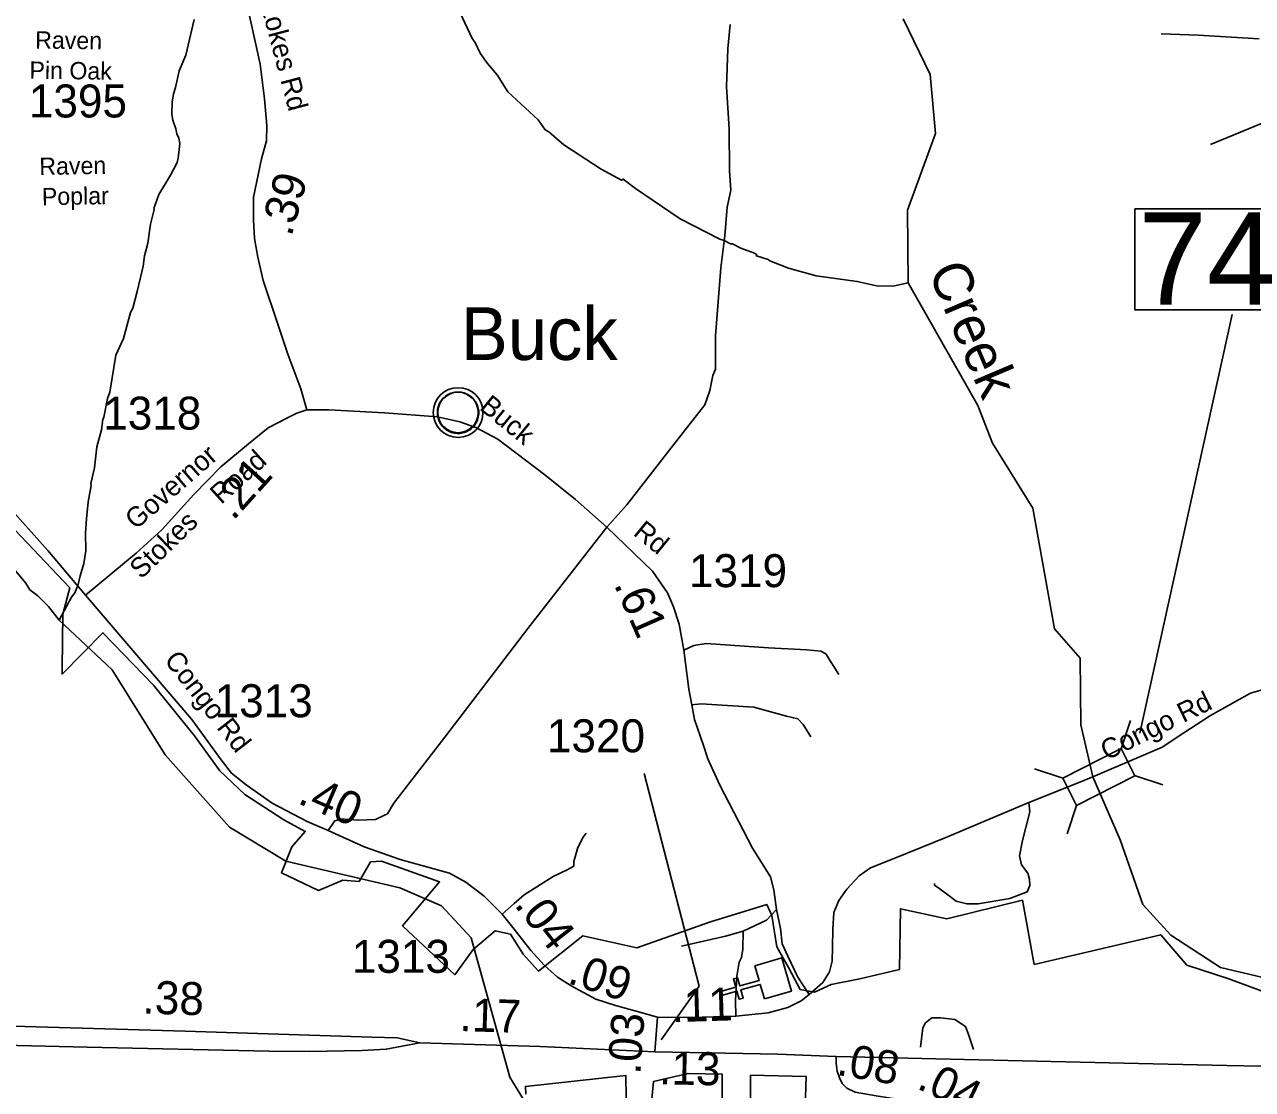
# Model space of a CAD drawing. Extents: x 1248224 to 1454986, y 825081 to 985870.
# Drawn here: x 1341654 to 1346308, y 880591 to 884627 of the extents above; entities that cross this region are included whole.
import ezdxf

# ---------------------------------------------------------------- set-up
doc = ezdxf.new("R2010")
doc.units = 0
for name, color, linetype in [('Exist Boundary Political City Limit New', 7, 'Continuous'), ('Exist Civil Demographics Community CELL', 7, 'Continuous'), ('Exist Civil Demographics Community Label', 7, 'Continuous'), ('Exist Cultural Church CELL', 7, 'Continuous'), ('Exist Hydrographic Creek Single Shore', 7, 'Continuous'), ('Exist Hydrographic Creek Single Shore Label', 7, 'Continuous'), ('Exist Hydrographic Misc Water Feature', 7, 'Continuous'), ('Exist Road Non-System Type 51', 7, 'Continuous'), ('Exist Road Primary NC Structure Standard Bridge Number Label', 7, 'Continuous'), ('Exist Road Primary US Divided Attributed', 7, 'Continuous'), ('Exist Road Primary US Mileage Hundredths English Label', 7, 'Continuous'), ('Exist Road Primary US UnDivided 4 Lane Attributed', 7, 'Continuous'), ('Exist Road Secondary Mileage Hundredths English Label', 7, 'Continuous'), ('Exist Road Secondary Structure Standard Bridge CELL', 7, 'Continuous'), ('Exist Road Secondary Structure Standard Bridge Number Label', 7, 'Continuous'), ('Exist Road Secondary Type 51 Attributed', 7, 'Continuous'), ('Exist Road Secondary Type 51 Label', 7, 'Continuous'), ('Exist Road Secondary Type 51 Number Label', 7, 'Continuous'), ('Map Preparation Boundary City Limit Buffer Line', 7, 'Continuous')]:
    doc.layers.add(name, color=color, linetype=linetype)

msp = doc.modelspace()

# ---------------------------------------------------------------- linework, layer by layer
at = {"layer": 'Exist Boundary Political City Limit New'}
for points in [[(1341128, 883226.5), (1341825.7, 882492), (1341798.7, 882392.1), (1341796.1, 882187.7), (1341796.1, 882165.6), (1341951, 882322.3), (1342142.8, 882123), (1342297.7, 881931), (1342393.6, 881798.2), (1342489.5, 881709.6), (1342637, 881613.6), (1342718.1, 881569.4), (1342667.1, 881510.9), (1342627.7, 881412.6), (1342768.2, 881345.4), (1342860.8, 881383.8), (1342922.1, 881379.9), (1342965.5, 881453.8), (1343006.4, 881456.8), (1343227.2, 881377.8), (1343086.7, 881211.5), (1343284.7, 881026.1), (1343355, 881122), (1343438, 881192.4), (1343495.5, 881179.6), (1343544.2, 881103.7), (1343601.7, 881039.7), (1343770.2, 881173.2)], [(1343770.2, 881173.2), (1343974.6, 881128.4), (1344250.1, 881225.1), (1344467.3, 881292.3), (1344486.5, 881250.1), (1344506.1, 881132), (1344549.5, 881053.5), (1344593.7, 880969.9), (1344647.8, 880960), (1344711.7, 880989.5), (1344820.4, 881010.9), (1344970.5, 881046.1), (1344973.7, 881276.3), (1345149.4, 881237.9), (1345436.8, 881308.2), (1345481.5, 881065.3), (1345960.6, 881177.2), (1346059.7, 881062.1), (1346218.4, 881010.9), (1346512.3, 880902.3)], [(1343934.8, 880557.9), (1343933.2, 880644.2), (1343552.3, 880602.6), (1343553.9, 880573.8)], [(1344298.6, 880535.5), (1344298.5, 880648.5), (1344169.1, 880651.7), (1344038.1, 880621.7), (1344032.2, 880554.7)], [(1344612.3, 880520.9), (1344616.8, 880640.9), (1344405.8, 880645.8), (1344405.6, 880537.1)]]:
    msp.add_lwpolyline(points, dxfattribs=at)
at = {"layer": 'Exist Civil Demographics Community CELL'}
msp.add_lwpolyline([(1343219.6, 883169.1), (1343220.6, 883174.6), (1343222.4, 883181.2), (1343225.3, 883188.4), (1343228.2, 883194.2), (1343231.6, 883199.9), (1343235.3, 883205), (1343239.3, 883209.4), (1343243.9, 883214), (1343249.4, 883218.6), (1343254.9, 883222.2), (1343259.7, 883225.1), (1343264.8, 883227.5), (1343270.2, 883229.8), (1343275.9, 883231.7), (1343280.2, 883232.8), (1343285.1, 883233.5), (1343289.2, 883234.3), (1343295.6, 883234.5), (1343300, 883234.4), (1343305.7, 883234.2), (1343310.6, 883233.4), (1343315.5, 883232.5), (1343320.5, 883231), (1343325.6, 883229.1), (1343332.3, 883226.2), (1343338.6, 883222.7), (1343343.6, 883219.1), (1343348.8, 883215.1), (1343352.1, 883212), (1343356.2, 883207.6), (1343360.1, 883202.9), (1343363.2, 883198.3), (1343366.3, 883193.3), (1343368.7, 883188.2), (1343370.8, 883183.1), (1343372.3, 883178.1), (1343373.6, 883173.5), (1343374.7, 883167.5), (1343375.3, 883162.8), (1343375.6, 883156.8), (1343375.4, 883151), (1343374.8, 883145.3), (1343373.9, 883139.8), (1343372.3, 883133.7), (1343370.4, 883127.8), (1343368.1, 883122.8), (1343364.9, 883116.8), (1343361.6, 883111.4), (1343358.2, 883106.8), (1343354, 883102), (1343348.7, 883097), (1343343.7, 883092.9), (1343338.7, 883089.5), (1343334.3, 883087), (1343327.5, 883083.7), (1343320.4, 883081), (1343314.4, 883079.6), (1343307.8, 883078.3), (1343303.4, 883077.8), (1343298.9, 883077.5), (1343293.3, 883077.5), (1343289, 883077.9), (1343283.4, 883078.7), (1343277.5, 883080), (1343272.9, 883081.3), (1343267.7, 883083.2), (1343263.1, 883085.2), (1343259.2, 883087.4), (1343252.4, 883091.5), (1343246.8, 883095.7), (1343241.9, 883100.2), (1343237.5, 883105.1), (1343234.3, 883109), (1343231.3, 883113.2), (1343227.2, 883120.3), (1343225.5, 883123.9), (1343223.8, 883127.9), (1343221.2, 883136.1), (1343219.6, 883143.1), (1343219, 883148.3), (1343218.6, 883154.6), (1343218.6, 883159.3), (1343219.1, 883165.8)], close=True, dxfattribs=at)
for centre, radius in [((1343297.3, 883156.6), 94.3), ((1343297, 883156.9), 76.7)]:
    msp.add_circle(centre, radius, dxfattribs=at)
at = {"layer": 'Exist Cultural Church CELL'}
msp.add_lwpolyline([(1344458.4, 880934.5), (1344442.6, 880989.2), (1344369.4, 880968.3), (1344378.2, 880937.5), (1344362.9, 880933.2), (1344354.1, 880963.9), (1344296.2, 880947.4), (1344291.8, 880962.8), (1344349.7, 880979.3), (1344340.9, 881010.1), (1344356.2, 881014.5), (1344365, 880983.7), (1344438.2, 881004.7), (1344422.5, 881060.1), (1344524.8, 881089.4), (1344560.7, 880963.8)], close=True, dxfattribs=at)
at = {"layer": 'Exist Hydrographic Creek Single Shore'}
for points in [[(1345657.8, 881973.1), (1345655.9, 882226.3), (1345557.9, 882336.7), (1345475.9, 882794.5), (1345322.8, 883040.6), (1345267.9, 883182.9), (1345002.8, 883647.8), (1345000.9, 883923.6), (1345106.8, 884213.7), (1345086.8, 884437.3), (1344983.9, 884649.4)], [(1345703.7, 881775.9), (1345657.8, 881973.1)], [(1346833.4, 880700.3), (1346790.8, 880745.3), (1346684.3, 880869.9), (1346492.7, 880981), (1346187.9, 881053.5), (1345998.9, 881175.4), (1345892.9, 881292.5), (1345807, 881537.2), (1345703.7, 881775.9)]]:
    msp.add_lwpolyline(points, dxfattribs=at)
at = {"layer": 'Exist Hydrographic Misc Water Feature'}
for points in [[(1343304.8, 884671.9), (1343350.7, 884574.8), (1343362.4, 884558.6), (1343381.4, 884518.1), (1343408.6, 884479.5), (1343445.6, 884436.7), (1343486.2, 884371.7), (1343600.5, 884266.5), (1343627.1, 884228.5), (1343640.8, 884220.1), (1343697.7, 884170.9), (1343839.7, 884079.7), (1343916.8, 884037.8), (1343922.9, 884041.7), (1343969.7, 884005.4), (1344139.6, 883890.8), (1344289.9, 883813.3), (1344305.8, 883809), (1344329.5, 883796.4), (1344337.5, 883796.3), (1344369.2, 883779.6), (1344420.7, 883760.4), (1344428.6, 883756.2), (1344428.4, 883750.1), (1344472.2, 883737.1), (1344478.4, 883732), (1344549.5, 883704.4), (1344654.8, 883675), (1344810.3, 883653.5), (1344890, 883635.6), (1344951.3, 883636.8), (1345002.8, 883647.8)], [(1342296.3, 884646.8), (1342265.2, 884511.6), (1342239.9, 884452.1), (1342226.5, 884388.5), (1342218, 884364.7), (1342213.2, 884332.8), (1342212.2, 884286.8), (1342215.8, 884264.7), (1342227.1, 884232.4), (1342230.6, 884212.4), (1342238.3, 884196.2), (1342241.9, 884176.1), (1342236.5, 884120.3), (1342232.2, 884104.4), (1342207.2, 884056.9), (1342163.2, 883982.6), (1342144.4, 883930.4), (1342145.6, 883925.7), (1342131, 883870.6), (1342121.5, 883798.8), (1342108.4, 883751.2), (1342103.5, 883711.3), (1342081.4, 883615.8), (1342064, 883552.2), (1342055.7, 883536.4), (1342029.4, 883437), (1342000, 883373.7), (1341976.9, 883234.2), (1341968.4, 883210.3), (1341954.8, 883138.7), (1341950.7, 883130.8), (1341945.8, 883090.9), (1341928.3, 883027.3), (1341918.6, 882947.6), (1341905.3, 882887.8), (1341906.4, 882880.5), (1341894.6, 882818.6), (1341888.9, 882753.3), (1341885.1, 882700.3), (1341885.6, 882632.3), (1341878.5, 882584.4), (1341864.9, 882537.5), (1341856.8, 882505), (1341844.1, 882473.2), (1341831.8, 882457.5), (1341785.1, 882369.3)], [(1341594.6, 882586.9), (1341658.9, 882509.5), (1341674.3, 882485.1), (1341703.8, 882462.4), (1341744.9, 882421.5), (1341785.1, 882369.3)], [(1345768, 875592.7), (1345866, 876240.8), (1345930, 876498.8), (1346022, 877261.8), (1345951.9, 877516.1), (1345878.9, 877593), (1345581.9, 877750), (1345426, 877877.9), (1345097, 878436.1), (1344993.9, 878677.7), (1344437.9, 879201), (1344315.9, 879334.8), (1344183.9, 879747.8), (1344062.9, 879940.6), (1343590.9, 880478.7), (1343493.9, 880638.2), (1343346.8, 881166.3), (1343233.9, 881286.9), (1343075.9, 881355.7), (1342644.8, 881456.3), (1342430.9, 881585.3), (1342186.9, 881859.4), (1341985.8, 882181.8), (1341785.1, 882369.3)]]:
    msp.add_lwpolyline(points, dxfattribs=at)
at = {"layer": 'Exist Road Non-System Type 51'}
msp.add_line((1344623.9, 880961.9), (1344623.9, 880959.9), dxfattribs=at)
for points in [[(1344329.2, 884627.2), (1344319.7, 884534.9), (1344315, 884390.5), (1344324.5, 884231.9), (1344326.7, 884072.3), (1344331.5, 883999), (1344317.3, 883935.1), (1344307.8, 883826.2), (1344293.6, 883705.5), (1344272.4, 883447.5), (1344272.4, 883320.9), (1344263, 883297.3), (1344251.1, 883240.5), (1344232.2, 883186), (1344104.5, 883022.7), (1344007.5, 882897.3), (1343936.6, 882807.4), (1343860.9, 882722.2)], [(1346334.3, 884572.7), (1346102.5, 884586.9), (1345963, 884591.6)], [(1346149.8, 884172.7), (1346379.2, 884267.4), (1346433.6, 884276.9), (1346525.9, 884286.3), (1346613.4, 884286.3), (1346707, 884274.2)], [(1343860.9, 882722.2), (1343561.2, 882337.9), (1343246.7, 881926.1), (1343053.2, 881676.1), (1343029.5, 881635.9), (1343017.7, 881631.1), (1342984.6, 881614.6), (1342918.4, 881612.2), (1342849.8, 881616.9), (1342828.5, 881607.5), (1342804.8, 881572)], [(1344152.7, 882256.1), (1344191, 882273.4), (1344238.1, 882281.2), (1344473.7, 882265.5), (1344619, 882257.7), (1344672.1, 882251.8), (1344691.7, 882241.9), (1344740.8, 882163.3)], [(1344183.1, 882049.4), (1344218.5, 882053.3), (1344418.7, 882039.5), (1344542.5, 882006.1), (1344585.7, 881996.3), (1344605.3, 881974.7), (1344634.7, 881927.5)], [(1345460.8, 881678.5), (1345464.7, 881643.1), (1345437.2, 881535), (1345425.5, 881476.1), (1345433.3, 881442.7), (1345456.9, 881411.2), (1345462.8, 881387.6), (1345464.7, 881364.1), (1345454.9, 881340.5), (1345388.1, 881314.9), (1345268.4, 881295.3), (1345225.2, 881295.3), (1345185.9, 881305.1), (1345158.4, 881324.8), (1345119.1, 881354.2), (1345103.4, 881366), (1345103.7, 881371.2)], [(1343464.4, 881255.8), (1343510.1, 881295.9), (1343547.4, 881329.3), (1343657.3, 881398.1), (1343710.4, 881423.6), (1343735.9, 881437.4), (1343735.9, 881455.1), (1343751.6, 881508.1), (1343771.2, 881547.4), (1343783, 881563.1)], [(1344378, 881191.7), (1344466.4, 881233), (1344504.5, 881272.7)], [(1344144.3, 881134.8), (1344311.2, 881172.1), (1344378, 881191.7)], [(1344378, 881191.7), (1344376, 881123), (1344372.1, 881091.5), (1344362.3, 881073.8), (1344354.4, 881020.8), (1344348.6, 880928.4), (1344350.5, 880869)], [(1345068.8, 880844.1), (1345092.5, 880863), (1345125.6, 880863), (1345180, 880855.9), (1345220.2, 880829.9), (1345232, 880799.1), (1345250.9, 880742.3)], [(1345049.9, 880751.8), (1345059.4, 880825.1), (1345068.8, 880844.1)]]:
    msp.add_lwpolyline(points, dxfattribs=at)
at = {"layer": 'Exist Road Primary NC Structure Standard Bridge Number Label'}
msp.add_line((1345881.7, 881941.2), (1346231.6, 883528.2), dxfattribs=at)
at = {"layer": 'Exist Road Primary US Divided Attributed'}
for points in [[(1343152.7, 880768.4), (1343065.9, 880786.7), (1342970.6, 880789.2), (1342262.1, 880812.7), (1341348.7, 880838.4), (1341168, 880836.1)], [(1341180, 880768.1), (1341518.8, 880762.7), (1341627.5, 880757.3), (1341891.1, 880751.8), (1342580, 880736.9), (1342733.6, 880735.5), (1342933.3, 880738.2), (1343024.9, 880743.3), (1343152.7, 880768.4)]]:
    msp.add_lwpolyline(points, dxfattribs=at)
at = {"layer": 'Exist Road Primary US UnDivided 4 Lane Attributed'}
for points in [[(1344043.6, 880733.6), (1343608.1, 880753.6), (1343152.7, 880768.4)], [(1344730.4, 880716), (1344509.3, 880724.9), (1344043.6, 880733.6)], [(1348210.7, 880640.1), (1347499.5, 880656.2), (1346855.7, 880668.8), (1346211.8, 880681.7), (1345764.7, 880691.7), (1345217.5, 880704.3), (1344730.4, 880716)]]:
    msp.add_lwpolyline(points, dxfattribs=at)
at = {"layer": 'Exist Road Secondary Structure Standard Bridge CELL'}
for p, q in [((1345810.9, 881882.3), (1345846.4, 881989.8)), ((1345481.8, 881806.9), (1345589.2, 881771.4)), ((1345861.8, 881781.2), (1345969.2, 881745.7)), ((1345605.8, 881560.5), (1345641.3, 881667.9))]:
    msp.add_line(p, q, dxfattribs=at)
msp.add_lwpolyline([(1345589.2, 881771.4), (1345810.7, 881882.8), (1345862.7, 881779.4), (1345641.3, 881667.9)], close=True, dxfattribs=at)
at = {"layer": 'Exist Road Secondary Structure Standard Bridge Number Label'}
msp.add_lwpolyline([(1345862.9, 883928.2), (1346507, 883928.2), (1346507, 883545.9), (1345862.9, 883545.9)], close=True, dxfattribs=at)
at = {"layer": 'Exist Road Secondary Type 51 Attributed'}
for points in [[(1342724, 883166.5), (1342701.6, 883246.2), (1342652.4, 883377.6), (1342612.6, 883494.9), (1342558.7, 883656.7), (1342537.6, 883745.9), (1342525.8, 883816.2), (1342521.2, 883886.6), (1342521.2, 883973.4), (1342551.6, 884118.8), (1342570.4, 884186), (1342572.7, 884244.7), (1342563.4, 884345.5), (1342547, 884476.9), (1342511.8, 884637.8), (1342465, 884839.5), (1342420.4, 884947.4), (1342375.9, 885050.6), (1342335.1, 885116), (1342311.1, 885154.7)], [(1340855.3, 883520.2), (1340941.3, 883446.1), (1341042.2, 883350.4), (1341225.8, 883175.3), (1341356.4, 883048), (1341477.7, 882928.7), (1341584.8, 882810.1), (1341742.6, 882633.9), (1341885.5, 882465.1)], [(1341885.5, 882465.1), (1342076.4, 882624.2), (1342174.5, 882711.8), (1342296.1, 882846.3), (1342398.5, 882950.9), (1342503.1, 883038.5), (1342577.8, 883098.3), (1342650.3, 883136.7), (1342686.6, 883153.8), (1342724, 883166.5)], [(1344627.8, 880951), (1344585.6, 881017.3), (1344547.2, 881096.4), (1344525.8, 881143.3), (1344519.4, 881201), (1344504.5, 881272.7), (1344493.9, 881347.4), (1344481.1, 881396.5), (1344412.8, 881505.4), (1344289, 881744.6), (1344244.5, 881843.9), (1344227.4, 881895.2), (1344193.3, 881993.4), (1344183.1, 882049.4), (1344171.9, 882108.7), (1344152.7, 882256.1), (1344135.7, 882354.3), (1344114.3, 882420.5), (1344090.8, 882473.9), (1344034.1, 882555.8), (1343860.9, 882722.2), (1343741.8, 882827), (1343626.6, 882921), (1343447.3, 883055.5), (1343364.1, 883100.3), (1343304.4, 883121.7), (1343219, 883140.9), (1343018.5, 883155.9), (1342807.2, 883166.5), (1342724, 883166.5)], [(1345703.7, 881775.9), (1345878, 881850.1), (1345966.3, 881888.1), (1346048.6, 881943.4), (1346149.2, 882008.5), (1346246.1, 882062.5), (1346301.3, 882093.2), (1346389.7, 882119), (1346519.8, 882142.3), (1346674.8, 882179.9), (1346786.5, 882215.5), (1346870, 882251.2), (1346965.7, 882299.1), (1347084.7, 882372.7), (1347242, 882485.7)], [(1341885.5, 882465.1), (1342288.3, 881993.9), (1342399.4, 881840.1), (1342437.8, 881789.4), (1342493.6, 881745.8), (1342593, 881676), (1342725.5, 881606.2), (1342804.8, 881572), (1342941.7, 881510.2), (1343077.7, 881463.1), (1343264.3, 881410.8), (1343326.6, 881376.3), (1343396.1, 881323.6), (1343464.4, 881255.8), (1343474.2, 881243.3), (1343509.7, 881198.3), (1343572.5, 881118), (1343624.8, 881060.4)], [(1344627.8, 880951), (1344680.2, 880996.7), (1344704.8, 881037.2), (1344715.8, 881077.7), (1344717, 881130.5), (1344718.3, 881198.1), (1344722, 881261.9), (1344740.4, 881307.4), (1344771, 881350.4), (1344817.7, 881400.7), (1344860.4, 881430.8), (1344952.5, 881467.6), (1345152.5, 881548.8), (1345460.8, 881678.5), (1345635.7, 881748.6), (1345703.7, 881775.9)], [(1343624.8, 881060.4), (1343673.6, 881016.8), (1343725.9, 880983.6), (1343819.3, 880933.7), (1343894.3, 880909.3), (1343972.8, 880888.3), (1344053, 880865.6)], [(1344053, 880865.6), (1344179.6, 880863.8), (1344350.5, 880869), (1344472.6, 880881.2), (1344547.5, 880902.2), (1344598.1, 880926.6), (1344627.8, 880951)], [(1344053, 880865.6), (1344043.6, 880733.6)], [(1344730.4, 880716), (1344730.4, 880691.1), (1344734.1, 880661), (1344742.9, 880634.7), (1344753.5, 880614), (1344770.4, 880596.5), (1344803, 880580.8), (1344882.5, 880567.2), (1345026.2, 880543.7), (1345062.7, 880534.9), (1345106.7, 880522.3), (1345143.2, 880507.2), (1345211.2, 880473.7), (1345235.3, 880456.6)]]:
    msp.add_lwpolyline(points, dxfattribs=at)
at = {"layer": 'Exist Road Secondary Type 51 Number Label'}
msp.add_lwpolyline([(1344066.5, 880779.2), (1344211.6, 880982.3), (1344002.7, 881789)], dxfattribs=at)
at = {"layer": 'Map Preparation Boundary City Limit Buffer Line'}
for points in [[(1341128, 883226.5), (1341825.7, 882492), (1341798.7, 882392.1), (1341796.1, 882187.7), (1341796.1, 882165.6), (1341951, 882322.3), (1342142.8, 882123), (1342297.7, 881931), (1342393.6, 881798.2), (1342489.5, 881709.6), (1342637, 881613.6), (1342718.1, 881569.4), (1342667.1, 881510.9), (1342627.7, 881412.6), (1342768.2, 881345.4), (1342860.8, 881383.8), (1342922.1, 881379.9), (1342965.5, 881453.8), (1343006.4, 881456.8), (1343227.2, 881377.8), (1343086.7, 881211.5), (1343284.7, 881026.1), (1343355, 881122), (1343438, 881192.4), (1343495.5, 881179.6), (1343544.2, 881103.7), (1343601.7, 881039.7), (1343770.2, 881173.2)], [(1343770.2, 881173.2), (1343974.6, 881128.4), (1344250.1, 881225.1), (1344467.3, 881292.3), (1344486.5, 881250.1), (1344506.1, 881132), (1344549.5, 881053.5), (1344593.7, 880969.9), (1344647.8, 880960), (1344711.7, 880989.5), (1344820.4, 881010.9), (1344970.5, 881046.1), (1344973.7, 881276.3), (1345149.4, 881237.9), (1345436.8, 881308.2), (1345481.5, 881065.3), (1345960.6, 881177.2), (1346059.7, 881062.1), (1346218.4, 881010.9), (1346512.3, 880902.3)], [(1343934.8, 880557.9), (1343933.2, 880644.2), (1343552.3, 880602.6), (1343553.9, 880573.8)], [(1344298.6, 880535.5), (1344298.5, 880648.5), (1344169.1, 880651.7), (1344038.1, 880621.7), (1344032.2, 880554.7)], [(1344612.3, 880520.9), (1344616.8, 880640.9), (1344405.8, 880645.8), (1344405.6, 880537.1)]]:
    msp.add_lwpolyline(points, dxfattribs=at)

# ---------------------------------------------------------------- texts
at = {"layer": 'Exist Civil Demographics Community Label'}
msp.add_text('Buck', height=200, dxfattribs=at).set_placement((1343307.4, 883356))
at = {"layer": 'Exist Hydrographic Creek Single Shore Label'}
msp.add_text('Creek', height=150, rotation=293.0582, dxfattribs=at).set_placement((1345077.2, 883691.9))
at = {"layer": 'Exist Road Primary US Mileage Hundredths English Label'}
for s, rotation, p in [('.38', 358.1057, (1342099.8, 880879.4)), ('.17', 358.1357, (1343301.6, 880812.8)), ('.13', 358.9293, (1344058.4, 880610.8))]:
    msp.add_text(s, height=125, rotation=rotation, dxfattribs=at).set_placement(p)
at = {"layer": 'Exist Road Secondary Mileage Hundredths English Label'}
for s, rotation, p in [('.39', 74.3972, (1342665.3, 883820.3)), ('.21', 47.8853, (1342444.6, 882743.9)), ('.61', 293.7326, (1343886.5, 882505.7)), ('.40', 336.6544, (1342684.8, 881677.4)), ('.04', 308.0257, (1343507.5, 881290.4)), ('.09', 341.9527, (1343708, 880994.9)), ('.11', 1.7548, (1344108, 880846)), ('.03', 85.9139, (1343988, 880646)), ('.08', 350.3079, (1344728.4, 880647.1)), ('.04', 334.486, (1345031.8, 880597))]:
    msp.add_text(s, height=125, rotation=rotation, dxfattribs=at).set_placement(p)
at = {"layer": 'Exist Road Secondary Structure Standard Bridge Number Label'}
msp.add_text('74', height=350, dxfattribs=at).set_placement((1345875.4, 883565.7))
at = {"layer": 'Exist Road Secondary Type 51 Label'}
for s, height, rotation, p in [('Governor Stokes Rd', 75, 284.8292, (1342423.8, 885172.2)), ('Raven', 65.62, 359.3359, (1341693.8, 884536.3)), (' Pin Oak', 65.62, 359.3359, (1341647.9, 884422)), ('Raven ', 65.62, 1.027, (1341710.4, 884056.8)), ('Poplar', 65.62, 1.027, (1341720.1, 883942.2)), ('Buck                   Rd', 75, 320.7671, (1343374.6, 883170.9)), ('Governor', 75, 40.9406, (1342075.4, 882709.9)), ('Road', 75, 41.8716, (1342399, 882806.1)), ('Stokes', 75, 44.1453, (1342096.3, 882522.6)), ('Congo Rd', 75, 307.9495, (1342180.5, 882217.5)), ('Congo Rd', 75, 26.0724, (1345755.9, 881837.4))]:
    msp.add_text(s, height=height, rotation=rotation, dxfattribs=at).set_placement(p)
at = {"layer": 'Exist Road Secondary Type 51 Number Label'}
for s, p in [('1395', (1341670.3, 884275)), ('1318', (1341952.2, 883091.9)), ('1319', (1344172.4, 882494.9)), ('1313', (1342374.5, 882001.9)), ('1320', (1343634, 881869)), ('1313', (1342894.5, 881033.2))]:
    msp.add_text(s, height=125, dxfattribs=at).set_placement(p)

doc.saveas('drawing.dxf')
